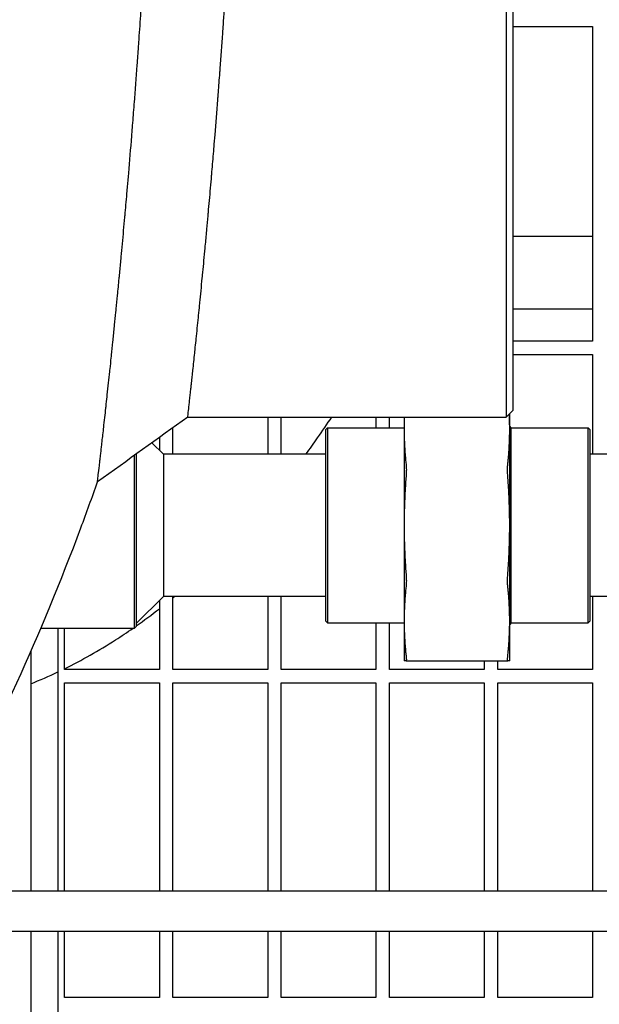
# Model space of a CAD drawing. Header units: inches. Extents: x 18 to 846, y -44 to 561.
# Tile 617 of 642: x 541.66 to 547.01, y 448.63 to 457.73. Entities that reach past the tile are written whole.
import ezdxf

# ---------------------------------------------------------------- set-up
doc = ezdxf.new("R2010")
doc.units = ezdxf.units.IN
doc.header["$LTSCALE"] = 24
doc.header["$MEASUREMENT"] = 0
doc.layers.add('Visible (ANSI)', color=7, linetype='Continuous', lineweight=30)

msp = doc.modelspace()

# ---------------------------------------------------------------- linework, layer by layer
at = {"layer": 'Visible (ANSI)'}
for p, q in [((546.14978, 474.05621), (546.14978, 454.0563)), ((546.21228, 454.1188), (546.21228, 473.99372)), ((546.21228, 457.6638), (546.94593, 457.6638)), ((546.94593, 457.6638), (546.94593, 454.75755)), ((546.21228, 455.7263), (546.94593, 455.7263)), ((546.21228, 455.0563), (546.94593, 455.0563)), ((546.94593, 454.75755), (546.21228, 454.75755)), ((546.21228, 454.63255), (546.94593, 454.63255)), ((546.94593, 454.63255), (546.94593, 453.7138)), ((543.20812, 454.0563), (546.14978, 454.0563)), ((543.94593, 454.0563), (543.94593, 453.7138)), ((544.07093, 453.7138), (544.07093, 454.0563)), ((544.94593, 454.0563), (544.94593, 453.9563)), ((545.07093, 453.9563), (545.07093, 454.0563)), ((545.20597, 454.0563), (545.20597, 453.94019)), ((546.21228, 454.1188), (546.14978, 454.0563)), ((546.18097, 453.94019), (546.18097, 454.08749)), ((546.19597, 453.9563), (546.18097, 453.9713)), ((543.07093, 453.7138), (543.07093, 453.9577)), ((544.48247, 453.94068), (544.49809, 453.9563)), ((544.48247, 452.17193), (544.48247, 453.94068)), ((544.49809, 453.9563), (544.49809, 452.1563)), ((544.49809, 453.9563), (545.20597, 453.9563)), ((545.20597, 453.94019), (545.20597, 453.0563)), ((546.18097, 453.0563), (546.18097, 453.94019)), ((546.19597, 452.1563), (546.19597, 453.9563)), ((546.19597, 453.9563), (546.90534, 453.9563)), ((546.90534, 452.1563), (546.90534, 453.9563)), ((546.92097, 453.94068), (546.90534, 453.9563)), ((546.92097, 453.94068), (546.92097, 452.17193)), ((542.98247, 453.7138), (542.87757, 453.8187)), ((542.94593, 453.86785), (542.94593, 453.75034)), ((542.71684, 452.1063), (542.71684, 453.70315)), ((542.73247, 453.71438), (542.73247, 452.12193)), ((544.48247, 453.7138), (542.98247, 453.7138)), ((542.98247, 453.7138), (542.98247, 453.0563)), ((548.67097, 453.7138), (546.92097, 453.7138)), ((542.98247, 453.0563), (542.98247, 452.3988)), ((545.20597, 453.0563), (545.20597, 452.17242)), ((546.18097, 452.17242), (546.18097, 453.0563)), ((542.98247, 452.3988), (542.73247, 452.1488)), ((542.94593, 452.36227), (542.94593, 451.7263)), ((544.48247, 452.3988), (542.98247, 452.3988)), ((543.07093, 451.7263), (543.07093, 452.3988)), ((543.94593, 452.3988), (543.94593, 451.7263)), ((544.07093, 451.7263), (544.07093, 452.3988)), ((548.67097, 452.3988), (546.92097, 452.3988)), ((546.94593, 452.3988), (546.94593, 451.7263)), ((544.48247, 452.17193), (544.49809, 452.1563)), ((544.49809, 452.1563), (545.20597, 452.1563)), ((544.94593, 452.1563), (544.94593, 451.7263)), ((545.07093, 451.7263), (545.07093, 452.1563)), ((545.20597, 452.17242), (545.20597, 451.8063)), ((546.18097, 451.8063), (546.18097, 452.17242)), ((546.19597, 452.1563), (546.18097, 452.1413)), ((546.19597, 452.1563), (546.90534, 452.1563)), ((546.92097, 452.17193), (546.90534, 452.1563)), ((541.85157, 452.1063), (542.71684, 452.1063)), ((542.00843, 452.1063), (542.00843, 449.6813)), ((542.07093, 451.7263), (542.07093, 452.1063)), ((542.73247, 452.12193), (542.71684, 452.1063)), ((541.75843, 451.89048), (541.75843, 449.6813)), ((545.2246, 451.8063), (546.16234, 451.8063)), ((545.94593, 451.8063), (545.94593, 451.7263)), ((546.07093, 451.7263), (546.07093, 451.8063)), ((542.94593, 451.7263), (542.07093, 451.7263)), ((543.94593, 451.7263), (543.07093, 451.7263)), ((544.94593, 451.7263), (544.07093, 451.7263)), ((545.94593, 451.7263), (545.07093, 451.7263)), ((546.94593, 451.7263), (546.07093, 451.7263)), ((542.07093, 449.6813), (542.07093, 451.6013)), ((542.07093, 451.6013), (542.94593, 451.6013)), ((542.94593, 451.6013), (542.94593, 449.6813)), ((543.07093, 449.6813), (543.07093, 451.6013)), ((543.07093, 451.6013), (543.94593, 451.6013)), ((543.94593, 451.6013), (543.94593, 449.6813)), ((544.07093, 449.6813), (544.07093, 451.6013)), ((544.07093, 451.6013), (544.94593, 451.6013)), ((544.94593, 451.6013), (544.94593, 449.6813)), ((545.07093, 449.6813), (545.07093, 451.6013)), ((545.07093, 451.6013), (545.94593, 451.6013)), ((545.94593, 451.6013), (545.94593, 449.6813)), ((546.07093, 449.6813), (546.07093, 451.6013)), ((546.07093, 451.6013), (546.94593, 451.6013)), ((546.94593, 451.6013), (546.94593, 449.6813)), ((538.55343, 449.6813), (547.55343, 449.6813)), ((547.55343, 449.3063), (538.55343, 449.3063)), ((541.75843, 449.3063), (541.75843, 425.3063)), ((542.00843, 449.3063), (542.00843, 425.3063)), ((542.07093, 448.69505), (542.07093, 449.3063)), ((542.94593, 449.3063), (542.94593, 448.69505)), ((543.07093, 448.69505), (543.07093, 449.3063)), ((543.94593, 449.3063), (543.94593, 448.69505)), ((544.07093, 448.69505), (544.07093, 449.3063)), ((544.94593, 449.3063), (544.94593, 448.69505)), ((545.07093, 448.69505), (545.07093, 449.3063)), ((545.94593, 449.3063), (545.94593, 448.69505)), ((546.07093, 448.69505), (546.07093, 449.3063)), ((546.94593, 449.3063), (546.94593, 448.69505)), ((542.94593, 448.69505), (542.07093, 448.69505)), ((543.94593, 448.69505), (543.07093, 448.69505)), ((544.94593, 448.69505), (544.07093, 448.69505)), ((545.94593, 448.69505), (545.07093, 448.69505)), ((546.94593, 448.69505), (546.07093, 448.69505))]:
    msp.add_line(p, q, dxfattribs=at)
for points, knots in [([(542.37408, 453.45676), (542.37408, 453.45676), (542.37561, 453.46971), (542.3786, 453.49517), (542.37953, 453.50309), (542.3806, 453.51222), (542.38181, 453.52254), (542.38189, 453.5232), (542.38196, 453.52387), (542.38204, 453.52455), (542.38471, 453.54734), (542.38803, 453.57577), (542.39197, 453.60967), (542.39369, 453.62448), (542.39553, 453.64036), (542.39748, 453.6573), (542.39769, 453.65912), (542.3979, 453.66095), (542.39812, 453.6628), (542.40012, 453.68019), (542.40225, 453.69866), (542.40449, 453.71817), (542.40476, 453.72052), (542.40503, 453.72289), (542.4053, 453.72527), (542.40635, 453.73441), (542.40743, 453.74378), (542.40852, 453.75337), (542.41011, 453.76727), (542.41175, 453.78162), (542.41343, 453.79641), (542.41586, 453.81771), (542.41839, 453.84002), (542.42102, 453.86328), (542.42143, 453.86689), (542.42184, 453.87051), (542.42225, 453.87416), (542.4249, 453.89762), (542.42765, 453.92203), (542.43048, 453.94732), (542.43096, 453.95157), (542.43144, 453.95586), (542.43192, 453.96016), (542.4352, 453.98951), (542.4386, 454.02), (542.44209, 454.05152), (542.44517, 454.07933), (542.44835, 454.10808), (542.45161, 454.13775), (542.45221, 454.14327), (542.45282, 454.14881), (542.45343, 454.15439), (542.45661, 454.18339), (542.45987, 454.21324), (542.46319, 454.24389), (542.46387, 454.2501), (542.46455, 454.25634), (542.46522, 454.26262), (542.46904, 454.29779), (542.47294, 454.334), (542.47691, 454.37114), (542.48061, 454.4057), (542.48438, 454.44111), (542.48822, 454.47734), (542.48903, 454.485), (542.48984, 454.4927), (542.49065, 454.50043), (542.49424, 454.53439), (542.49788, 454.56904), (542.50156, 454.60437), (542.50243, 454.61269), (542.5033, 454.62106), (542.50417, 454.62946), (542.50826, 454.66878), (542.51241, 454.70892), (542.51661, 454.74983), (542.52092, 454.79178), (542.52528, 454.83461), (542.52969, 454.87828), (542.53066, 454.8878), (542.53162, 454.89737), (542.53259, 454.90697), (542.53649, 454.94566), (542.54043, 454.98497), (542.54439, 455.02486), (542.5454, 455.03499), (542.54641, 455.04516), (542.54742, 455.05536), (542.55147, 455.09631), (542.55556, 455.13784), (542.55966, 455.17991), (542.56466, 455.23115), (542.56972, 455.28339), (542.5748, 455.33652), (542.57588, 455.34775), (542.57696, 455.35902), (542.57804, 455.37033), (542.58215, 455.41344), (542.58628, 455.45711), (542.59043, 455.50128), (542.59083, 455.50558), (542.59124, 455.50989), (542.59164, 455.5142), (542.59234, 455.52163), (542.59303, 455.52907), (542.59373, 455.53653), (542.59742, 455.57603), (542.60112, 455.61592), (542.60483, 455.65613), (542.61226, 455.73681), (542.61975, 455.81938), (542.62725, 455.90349), (542.62838, 455.9161), (542.6295, 455.92875), (542.63063, 455.94143), (542.63656, 456.00825), (542.6425, 456.07598), (542.64842, 456.14443), (542.64924, 456.15398), (542.65007, 456.16354), (542.6509, 456.17312), (542.65119, 456.17657), (542.65149, 456.18002), (542.65179, 456.18348), (542.65533, 456.22471), (542.65888, 456.2663), (542.66243, 456.30823), (542.67195, 456.4208), (542.68147, 456.53583), (542.69089, 456.65262), (542.69198, 456.66614), (542.69307, 456.67969), (542.69416, 456.69326), (542.69501, 456.70381), (542.69585, 456.71438), (542.6967, 456.72497), (542.70182, 456.78907), (542.70692, 456.85383), (542.71199, 456.91917), (542.71305, 456.93281), (542.71411, 456.94647), (542.71517, 456.96016), (542.72397, 457.07424), (542.73269, 457.19004), (542.74127, 457.3071), (542.74535, 457.36281), (542.74941, 457.41894), (542.75345, 457.47542), (542.75442, 457.48902), (542.75539, 457.50264), (542.75635, 457.51628), (542.76217, 457.59832), (542.76793, 457.68109), (542.77361, 457.76443), (542.77453, 457.77793), (542.77545, 457.79145), (542.77637, 457.80498), (542.77885, 457.84163), (542.78131, 457.87839), (542.78376, 457.91524), (542.79354, 458.06224), (542.8031, 458.21158), (542.81238, 458.36246), (542.81318, 458.37544), (542.81398, 458.38844), (542.81477, 458.40144), (542.81593, 458.42042), (542.81708, 458.43942), (542.81823, 458.45844), (542.81999, 458.48752), (542.82174, 458.51665), (542.82347, 458.54583), (542.82594, 458.58733), (542.82839, 458.62899), (542.83082, 458.67077), (542.83155, 458.68333), (542.83228, 458.69591), (542.833, 458.70849), (542.84228, 458.86927), (542.85123, 459.03197), (542.8598, 459.19579), (542.8615, 459.22813), (542.86317, 459.26053), (542.86484, 459.293), (542.86543, 459.30461), (542.86603, 459.31624), (542.86662, 459.32786), (542.87131, 459.42006), (542.87588, 459.51276), (542.88034, 459.60588), (542.88087, 459.61695), (542.8814, 459.62803), (542.88192, 459.63911), (542.88544, 459.71322), (542.88888, 459.78757), (542.89224, 459.86213), (542.89794, 459.9888), (542.90342, 460.11631), (542.90866, 460.24441), (542.90906, 460.25421), (542.90946, 460.26401), (542.90986, 460.27382), (542.91071, 460.29481), (542.91155, 460.31582), (542.91239, 460.33685), (542.91511, 460.40503), (542.91776, 460.47338), (542.92034, 460.54185), (542.92069, 460.55104), (542.92103, 460.56023), (542.92137, 460.56942), (542.92171, 460.5785), (542.92205, 460.58759), (542.92239, 460.59667), (542.92804, 460.74907), (542.93334, 460.90238), (542.93828, 461.0563)], [0.71397708, 0.71397708, 0.71397708, 0.71397708, 0.72584639, 0.72584639, 0.72584639, 0.72953828, 0.72953828, 0.72953828, 0.72977673, 0.72977673, 0.72977673, 0.7378113, 0.7378113, 0.7378113, 0.74132039, 0.74132039, 0.74132039, 0.74169735, 0.74169735, 0.74169735, 0.74525265, 0.74525265, 0.74525265, 0.74568107, 0.74568107, 0.74568107, 0.74732671, 0.74732671, 0.74732671, 0.74971365, 0.74971365, 0.74971365, 0.75315059, 0.75315059, 0.75315059, 0.75368288, 0.75368288, 0.75368288, 0.75710576, 0.75710576, 0.75710576, 0.75768189, 0.75768189, 0.75768189, 0.76160845, 0.76160845, 0.76160845, 0.76507196, 0.76507196, 0.76507196, 0.76571594, 0.76571594, 0.76571594, 0.76906348, 0.76906348, 0.76906348, 0.76974159, 0.76974159, 0.76974159, 0.77354232, 0.77354232, 0.77354232, 0.77707933, 0.77707933, 0.77707933, 0.7778271, 0.7778271, 0.7778271, 0.7811108, 0.7811108, 0.7811108, 0.78188455, 0.78188455, 0.78188455, 0.78550695, 0.78550695, 0.78550695, 0.78922039, 0.78922039, 0.78922039, 0.79003038, 0.79003038, 0.79003038, 0.7932936, 0.7932936, 0.7932936, 0.79412219, 0.79412219, 0.79412219, 0.79744709, 0.79744709, 0.79744709, 0.80149698, 0.80149698, 0.80149698, 0.80235313, 0.80235313, 0.80235313, 0.80561695, 0.80561695, 0.80561695, 0.80593485, 0.80593485, 0.80593485, 0.80648259, 0.80648259, 0.80648259, 0.8093852, 0.8093852, 0.8093852, 0.81520905, 0.81520905, 0.81520905, 0.8160824, 0.8160824, 0.8160824, 0.82068453, 0.82068453, 0.82068453, 0.8213266, 0.8213266, 0.8213266, 0.82155796, 0.82155796, 0.82155796, 0.8243182, 0.8243182, 0.8243182, 0.83172924, 0.83172924, 0.83172924, 0.83258744, 0.83258744, 0.83258744, 0.83325494, 0.83325494, 0.83325494, 0.83729795, 0.83729795, 0.83729795, 0.83814178, 0.83814178, 0.83814178, 0.84517506, 0.84517506, 0.84517506, 0.84852232, 0.84852232, 0.84852232, 0.84932807, 0.84932807, 0.84932807, 0.85417499, 0.85417499, 0.85417499, 0.85496, 0.85496, 0.85496, 0.85708688, 0.85708688, 0.85708688, 0.86557169, 0.86557169, 0.86557169, 0.86630189, 0.86630189, 0.86630189, 0.8673673, 0.8673673, 0.8673673, 0.86899617, 0.86899617, 0.86899617, 0.87131356, 0.87131356, 0.87131356, 0.87201007, 0.87201007, 0.87201007, 0.88090898, 0.88090898, 0.88090898, 0.8826655, 0.8826655, 0.8826655, 0.88329371, 0.88329371, 0.88329371, 0.88827422, 0.88827422, 0.88827422, 0.88886649, 0.88886649, 0.88886649, 0.8928263, 0.8928263, 0.8928263, 0.89955449, 0.89955449, 0.89955449, 0.9000692, 0.9000692, 0.9000692, 0.90117117, 0.90117117, 0.90117117, 0.90474464, 0.90474464, 0.90474464, 0.9052241, 0.9052241, 0.9052241, 0.90569754, 0.90569754, 0.90569754, 0.91363947, 0.91363947, 0.91363947, 0.91363947]), ([(543.20812, 454.0563), (543.20812, 454.0563), (543.20812, 454.0563), (543.20812, 454.0563), (543.20812, 454.05634), (543.20942, 454.06792), (543.21193, 454.09045), (543.21271, 454.09746), (543.21362, 454.10554), (543.21464, 454.11471), (543.2147, 454.1153), (543.21477, 454.1159), (543.21483, 454.1165), (543.21709, 454.13675), (543.2199, 454.16211), (543.22325, 454.19244), (543.22471, 454.20569), (543.22628, 454.21991), (543.22794, 454.23507), (543.22812, 454.2367), (543.2283, 454.23834), (543.22848, 454.23999), (543.23019, 454.25555), (543.232, 454.27206), (543.2339, 454.28949), (543.23413, 454.29159), (543.23436, 454.2937), (543.23459, 454.29583), (543.23549, 454.304), (543.2364, 454.31237), (543.23733, 454.32093), (543.23868, 454.33335), (543.24007, 454.34619), (543.24151, 454.35943), (543.24358, 454.3785), (543.24573, 454.39848), (543.24798, 454.41935), (543.24833, 454.42258), (543.24868, 454.42583), (543.24903, 454.4291), (543.25129, 454.45015), (543.25364, 454.47208), (543.25607, 454.49482), (543.25648, 454.49865), (543.25689, 454.50251), (543.2573, 454.50638), (543.26012, 454.53279), (543.26304, 454.56028), (543.26604, 454.58877), (543.2687, 454.6139), (543.27143, 454.63988), (543.27424, 454.66671), (543.27476, 454.67169), (543.27528, 454.67671), (543.27581, 454.68175), (543.27855, 454.70797), (543.28136, 454.73497), (543.28423, 454.7627), (543.28481, 454.76832), (543.2854, 454.77397), (543.28598, 454.77965), (543.28927, 454.81148), (543.29264, 454.84425), (543.29608, 454.87792), (543.29928, 454.90925), (543.30255, 454.94139), (543.30588, 454.97432), (543.30658, 454.98129), (543.30729, 454.98829), (543.30799, 454.99532), (543.31111, 455.0262), (543.31427, 455.05776), (543.31748, 455.08998), (543.31824, 455.09757), (543.319, 455.1052), (543.31976, 455.11287), (543.32332, 455.14875), (543.32695, 455.18543), (543.33062, 455.22287), (543.33439, 455.26126), (543.33821, 455.30047), (543.34207, 455.34049), (543.34292, 455.34922), (543.34377, 455.35798), (543.34461, 455.36679), (543.34803, 455.40227), (543.35149, 455.43832), (543.35497, 455.47493), (543.35585, 455.48422), (543.35674, 455.49355), (543.35763, 455.50292), (543.36119, 455.54051), (543.36478, 455.57867), (543.3684, 455.6174), (543.37281, 455.66457), (543.37727, 455.71269), (543.38176, 455.76169), (543.38271, 455.77204), (543.38366, 455.78244), (543.38462, 455.79288), (543.38825, 455.83266), (543.39191, 455.87299), (543.39559, 455.91384), (543.39595, 455.91781), (543.3963, 455.9218), (543.39666, 455.92579), (543.39728, 455.93266), (543.3979, 455.93954), (543.39852, 455.94644), (543.40179, 455.983), (543.40508, 456.01995), (543.40837, 456.05725), (543.41498, 456.1321), (543.42165, 456.20869), (543.42834, 456.28681), (543.42934, 456.29853), (543.43035, 456.31028), (543.43135, 456.32206), (543.43665, 456.38416), (543.44195, 456.4472), (543.44726, 456.51108), (543.448, 456.52), (543.44874, 456.52893), (543.44948, 456.53787), (543.44975, 456.54109), (543.45001, 456.54432), (543.45028, 456.54755), (543.45346, 456.58606), (543.45664, 456.6249), (543.45983, 456.66406), (543.46838, 456.7692), (543.47692, 456.87664), (543.48541, 456.98609), (543.4864, 456.99876), (543.48738, 457.01147), (543.48836, 457.02419), (543.48913, 457.03409), (543.48989, 457.04401), (543.49065, 457.05394), (543.49527, 457.1141), (543.49988, 457.17487), (543.50447, 457.23623), (543.50542, 457.24904), (543.50638, 457.26187), (543.50734, 457.27473), (543.5153, 457.38189), (543.52319, 457.49079), (543.53099, 457.60125), (543.5347, 457.65381), (543.53839, 457.70676), (543.54206, 457.76006), (543.54294, 457.77289), (543.54382, 457.78574), (543.5447, 457.79861), (543.55, 457.87604), (543.55524, 457.95418), (543.56042, 458.03297), (543.56125, 458.04573), (543.56209, 458.05851), (543.56293, 458.07131), (543.56519, 458.10598), (543.56744, 458.14077), (543.56968, 458.17568), (543.57861, 458.31494), (543.58735, 458.45637), (543.59585, 458.59956), (543.59658, 458.61188), (543.59731, 458.62422), (543.59804, 458.63657), (543.5991, 458.65458), (543.60016, 458.67263), (543.60122, 458.6907), (543.60283, 458.71833), (543.60443, 458.74601), (543.60602, 458.77376), (543.60829, 458.81324), (543.61054, 458.85285), (543.61277, 458.89259), (543.61344, 458.90453), (543.61411, 458.91649), (543.61478, 458.92845), (543.62329, 459.08134), (543.63152, 459.2361), (543.63943, 459.39238), (543.64099, 459.42323), (543.64253, 459.45414), (543.64407, 459.48512), (543.64462, 459.4962), (543.64516, 459.50728), (543.64571, 459.51837), (543.65003, 459.60633), (543.65426, 459.69477), (543.65837, 459.78366), (543.65886, 459.79423), (543.65934, 459.8048), (543.65983, 459.81538), (543.66308, 459.88614), (543.66626, 459.95717), (543.66936, 460.02845), (543.67464, 460.14957), (543.67971, 460.27149), (543.68456, 460.39408), (543.68493, 460.40346), (543.6853, 460.41284), (543.68567, 460.42223), (543.68645, 460.44232), (543.68724, 460.46243), (543.68801, 460.48256), (543.69053, 460.54783), (543.69299, 460.61329), (543.69538, 460.67889), (543.6957, 460.6877), (543.69602, 460.6965), (543.69634, 460.70531), (543.69665, 460.71401), (543.69697, 460.72272), (543.69728, 460.73142), (543.70115, 460.83924), (543.70484, 460.94758), (543.70836, 461.0563)], [0.71395683, 0.71395683, 0.71395683, 0.71395683, 0.71397708, 0.71397708, 0.71397708, 0.72584639, 0.72584639, 0.72584639, 0.72953828, 0.72953828, 0.72953828, 0.72977673, 0.72977673, 0.72977673, 0.7378113, 0.7378113, 0.7378113, 0.74132039, 0.74132039, 0.74132039, 0.74169735, 0.74169735, 0.74169735, 0.74525265, 0.74525265, 0.74525265, 0.74568107, 0.74568107, 0.74568107, 0.74732671, 0.74732671, 0.74732671, 0.74971365, 0.74971365, 0.74971365, 0.75315059, 0.75315059, 0.75315059, 0.75368288, 0.75368288, 0.75368288, 0.75710576, 0.75710576, 0.75710576, 0.75768189, 0.75768189, 0.75768189, 0.76160845, 0.76160845, 0.76160845, 0.76507196, 0.76507196, 0.76507196, 0.76571594, 0.76571594, 0.76571594, 0.76906348, 0.76906348, 0.76906348, 0.76974159, 0.76974159, 0.76974159, 0.77354232, 0.77354232, 0.77354232, 0.77707933, 0.77707933, 0.77707933, 0.7778271, 0.7778271, 0.7778271, 0.7811108, 0.7811108, 0.7811108, 0.78188455, 0.78188455, 0.78188455, 0.78550695, 0.78550695, 0.78550695, 0.78922039, 0.78922039, 0.78922039, 0.79003038, 0.79003038, 0.79003038, 0.7932936, 0.7932936, 0.7932936, 0.79412219, 0.79412219, 0.79412219, 0.79744709, 0.79744709, 0.79744709, 0.80149698, 0.80149698, 0.80149698, 0.80235313, 0.80235313, 0.80235313, 0.80561695, 0.80561695, 0.80561695, 0.80593485, 0.80593485, 0.80593485, 0.80648259, 0.80648259, 0.80648259, 0.8093852, 0.8093852, 0.8093852, 0.81520905, 0.81520905, 0.81520905, 0.8160824, 0.8160824, 0.8160824, 0.82068453, 0.82068453, 0.82068453, 0.8213266, 0.8213266, 0.8213266, 0.82155796, 0.82155796, 0.82155796, 0.8243182, 0.8243182, 0.8243182, 0.83172924, 0.83172924, 0.83172924, 0.83258744, 0.83258744, 0.83258744, 0.83325494, 0.83325494, 0.83325494, 0.83729795, 0.83729795, 0.83729795, 0.83814178, 0.83814178, 0.83814178, 0.84517506, 0.84517506, 0.84517506, 0.84852232, 0.84852232, 0.84852232, 0.84932807, 0.84932807, 0.84932807, 0.85417499, 0.85417499, 0.85417499, 0.85496, 0.85496, 0.85496, 0.85708688, 0.85708688, 0.85708688, 0.86557169, 0.86557169, 0.86557169, 0.86630189, 0.86630189, 0.86630189, 0.8673673, 0.8673673, 0.8673673, 0.86899617, 0.86899617, 0.86899617, 0.87131356, 0.87131356, 0.87131356, 0.87201007, 0.87201007, 0.87201007, 0.88090898, 0.88090898, 0.88090898, 0.8826655, 0.8826655, 0.8826655, 0.88329371, 0.88329371, 0.88329371, 0.88827422, 0.88827422, 0.88827422, 0.88886649, 0.88886649, 0.88886649, 0.8928263, 0.8928263, 0.8928263, 0.89955449, 0.89955449, 0.89955449, 0.9000692, 0.9000692, 0.9000692, 0.90117117, 0.90117117, 0.90117117, 0.90474464, 0.90474464, 0.90474464, 0.9052241, 0.9052241, 0.9052241, 0.90569754, 0.90569754, 0.90569754, 0.91156064, 0.91156064, 0.91156064, 0.91156064]), ([(544.29978, 453.7138), (544.33583, 453.76319), (544.37156, 453.8132), (544.45119, 453.92703), (544.4949, 453.99119), (544.53813, 454.0563)], [6.883735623, 6.883735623, 6.883735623, 6.883735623, 6.903755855, 6.903755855, 6.928738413, 6.928738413, 6.928738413, 6.928738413]), ([(545.2246, 453.61068), (545.22588, 453.59893), (545.22652, 453.58472), (545.22652, 453.55554), (545.22588, 453.53891), (545.2246, 453.52229)], [0.39703999, 0.39703999, 0.39703999, 0.39703999, 0.51738947, 0.51738947, 0.63773894, 0.63773894, 0.63773894, 0.63773894]), ([(546.16234, 453.52229), (546.16105, 453.53891), (546.16042, 453.55554), (546.16042, 453.58472), (546.16105, 453.59893), (546.16234, 453.61068)], [1.29972856, 1.29972856, 1.29972856, 1.29972856, 1.42007803, 1.42007803, 1.54042751, 1.54042751, 1.54042751, 1.54042751]), ([(540.83426, 450.0563), (540.87815, 450.1321), (540.92166, 450.20864), (541.4311, 451.12171), (541.85179, 452.04361), (542.27324, 453.17406), (542.32417, 453.31476), (542.37408, 453.45676)], [0.71224342, 0.71224342, 0.71224342, 0.71224342, 0.73068083, 0.73068083, 0.9300997, 0.9300997, 0.95813354, 0.95813354, 0.95813354, 0.95813354]), ([(545.2246, 452.59031), (545.22588, 452.57369), (545.22652, 452.55707), (545.22652, 452.52788), (545.22588, 452.51368), (545.2246, 452.50192)], [1.29972856, 1.29972856, 1.29972856, 1.29972856, 1.42007803, 1.42007803, 1.54042751, 1.54042751, 1.54042751, 1.54042751]), ([(546.16234, 452.50192), (546.16105, 452.51368), (546.16042, 452.52788), (546.16042, 452.55707), (546.16105, 452.57369), (546.16234, 452.59031)], [0.39703999, 0.39703999, 0.39703999, 0.39703999, 0.51738947, 0.51738947, 0.63773894, 0.63773894, 0.63773894, 0.63773894]), ([(542.07093, 451.73229), (542.23046, 451.81093), (542.38701, 451.89972), (542.59471, 452.03292), (542.64873, 452.06902), (542.70233, 452.1063)], [6.524845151, 6.524845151, 6.524845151, 6.524845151, 6.593470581, 6.593470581, 6.617843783, 6.617843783, 6.617843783, 6.617843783]), ([(545.2246, 451.84291), (545.22588, 451.83116), (545.22652, 451.82186), (545.22652, 451.80977), (545.22588, 451.8063), (545.2246, 451.8063)], [0.39703999, 0.39703999, 0.39703999, 0.39703999, 0.51738947, 0.51738947, 0.63773894, 0.63773894, 0.63773894, 0.63773894]), ([(546.16234, 451.8063), (546.16105, 451.8063), (546.16042, 451.80977), (546.16042, 451.82186), (546.16105, 451.83116), (546.16234, 451.84291)], [1.29972856, 1.29972856, 1.29972856, 1.29972856, 1.42007803, 1.42007803, 1.54042751, 1.54042751, 1.54042751, 1.54042751])]:
    msp.add_open_spline(points, degree=3, knots=knots, dxfattribs=at)
for points in [[(543.20812, 454.0563), (542.93007, 453.8565), (542.65212, 453.65657), (542.37408, 453.45676)], [(543.07093, 452.38635), (543.07594, 452.39049), (543.08095, 452.39464), (543.08596, 452.3988)], [(542.73247, 452.12741), (542.80439, 452.17817), (542.87555, 452.23105), (542.94593, 452.28597)], [(541.75843, 451.59288), (541.84249, 451.6265), (541.92584, 451.66293), (542.00843, 451.70207)]]:
    msp.add_open_spline(points, degree=3, dxfattribs=at)
for points, weights in [([(545.20835, 454.0563), (545.20597, 453.998), (545.20597, 453.94019)], [1.03455419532, 1.01931287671, 1]), ([(546.18097, 453.94019), (546.18097, 454.01155), (546.17733, 454.08385)], [1, 1.02395026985, 1.04163890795]), ([(545.20597, 453.94019), (545.20597, 453.78079), (545.2246, 453.61068)], [1, 1.05512060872, 1.07707509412]), ([(546.16234, 453.61068), (546.18097, 453.78079), (546.18097, 453.94019)], [1.07707509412, 1.05512060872, 1]), ([(545.2246, 453.52229), (545.20597, 453.28172), (545.20597, 453.0563)], [1.07707509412, 1.05512060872, 1]), ([(546.18097, 453.0563), (546.18097, 453.28172), (546.16234, 453.52229)], [1, 1.05512060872, 1.07707509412]), ([(545.20597, 453.0563), (545.20597, 452.83088), (545.2246, 452.59031)], [1, 1.05512060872, 1.07707509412]), ([(546.16234, 452.59031), (546.18097, 452.83088), (546.18097, 453.0563)], [1.07707509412, 1.05512060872, 1]), ([(545.2246, 452.50192), (545.20597, 452.33181), (545.20597, 452.17242)], [1.07707509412, 1.05512060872, 1]), ([(546.18097, 452.17242), (546.18097, 452.33181), (546.16234, 452.50192)], [1, 1.05512060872, 1.07707509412]), ([(545.20597, 452.17242), (545.20597, 452.01302), (545.2246, 451.84291)], [1, 1.05512060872, 1.07707509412]), ([(546.16234, 451.84291), (546.18097, 452.01302), (546.18097, 452.17242)], [1.07707509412, 1.05512060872, 1]), ([(545.2246, 451.8063), (545.20597, 451.8063), (545.20597, 451.8063)], [1.07707509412, 1.05512060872, 1]), ([(546.18097, 451.8063), (546.18097, 451.8063), (546.16234, 451.8063)], [1, 1.05512060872, 1.07707509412])]:
    msp.add_rational_spline(points, weights, degree=2, dxfattribs=at)

doc.saveas('drawing.dxf')
